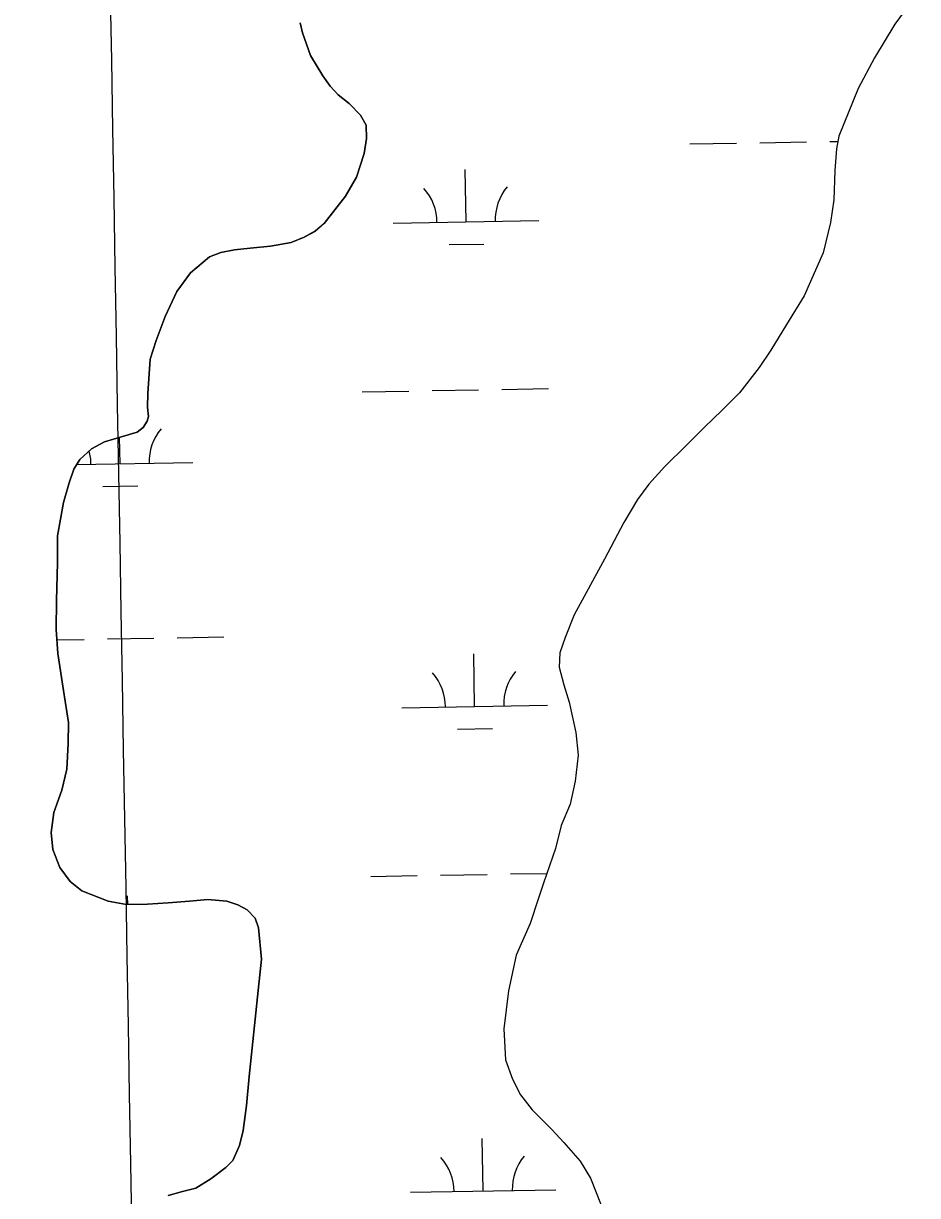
# Model space of a CAD drawing. Extents: x 3903937 to 3942190, y 260677 to 286651.
# Drawn here: x 3913431 to 3914045, y 266987 to 267792 of the extents above; entities that cross this region are included whole.
import ezdxf

# ---------------------------------------------------------------- set-up
doc = ezdxf.new("R2010")
doc.units = 0
for name, color, linetype in [('V-GRID-MAJR', 7, 'Continuous'), ('V-TOPO-SHOR', 7, 'Continuous'), ('V-WETL-SWMP', 7, 'Continuous')]:
    doc.layers.add(name, color=color, linetype=linetype)

msp = doc.modelspace()

# ---------------------------------------------------------------- linework, layer by layer
at = {"layer": 'V-GRID-MAJR'}
msp.add_spline([(3913520.414, 266109.772), (3913415.549, 272167.798), (3913310.651, 278227.748), (3913205.754, 284287.69), (3913205.721, 284289.62200000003)], degree=3, dxfattribs=at)
at = {"layer": 'V-TOPO-SHOR'}
for points in [[(3913621.2090000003, 267792.012), (3913622.765, 267785.07300000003), (3913628.147, 267769.603), (3913636.7060000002, 267755.605), (3913641.828, 267748.453), (3913647.2490000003, 267742.489), (3913654.849, 267736.616), (3913662.642, 267728.561), (3913666.4760000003, 267721.811), (3913666.6350000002, 267712.601), (3913665.007, 267702.20900000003), (3913659.791, 267685.989), (3913652.312, 267673.04600000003), (3913637.677, 267654.29), (3913631.613, 267649.068), (3913623.8710000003, 267644.841), (3913614.846, 267641.214), (3913600.772, 267638.596), (3913586.802, 267637.368), (3913576.003, 267636.223), (3913566.687, 267634.281), (3913558.8510000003, 267631.441), (3913545.832, 267620.304), (3913536.471, 267607.469), (3913528.477, 267590.27), (3913522.3680000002, 267573.857), (3913518.256, 267561), (3913516.4760000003, 267537.536), (3913516.238, 267528.029), (3913516.904, 267521.688), (3913516.001, 267518.522), (3913513.31, 267514.078), (3913509.136, 267511.02400000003), (3913499.1210000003, 267508.096), (3913486.827, 267504.282), (3913477.894, 267499.568), (3913469.843, 267492.271), (3913465.657, 267485.553), (3913462.448, 267476.159), (3913458.628, 267462.608), (3913454.573, 267439.748), (3913454.497, 267421.328), (3913453.895, 267395.484), (3913453.715, 267375.48), (3913454.737, 267358.938), (3913458.593, 267333.668), (3913462.069, 267311.57), (3913461.909, 267297.211), (3913460.846, 267279.686), (3913457.42, 267265.14400000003), (3913452.109, 267250.013), (3913450.072, 267236.156), (3913451.311, 267224.466), (3913456.015, 267212.166), (3913463.203, 267202.43200000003), (3913471.199, 267196.06), (3913489.293, 267189.153), (3913501.859, 267186.824), (3913516.3200000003, 267187.061), (3913530.585, 267187.893), (3913545.048, 267189.12200000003), (3913557.827, 267190.256), (3913570.697, 267189.116), (3913578.412, 267186.607), (3913584.636, 267183.017), (3913590.257, 267177.44800000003), (3913592.606, 267170.802)], [(3913592.606, 267170.802), (3913594.697, 267149.305), (3913592.2320000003, 267127.626), (3913586.0470000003, 267068.728), (3913584.38, 267048.729), (3913581.932, 267031.50800000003), (3913579.413, 267021.221), (3913574.815, 267010.94), (3913570.044, 267006.106), (3913559.711, 266998.424), (3913549.3850000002, 266992.03), (3913540.2660000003, 266989.79), (3913530.45, 266986.958)]]:
    msp.add_lwpolyline(points, dxfattribs=at)
at = {"layer": 'V-WETL-SWMP'}
for p, q in [((3914045.0330000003, 267812.401), (3914029.495, 267791.0720000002)), ((3913622.765, 267785.074), (3913621.2090000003, 267792.01300000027)), ((3914029.495, 267791.0720000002), (3914015.534, 267767.95400000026)), ((3913628.148, 267769.603), (3913622.765, 267785.074)), ((3913636.7060000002, 267755.6040000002), (3913628.148, 267769.603)), ((3914015.534, 267767.95400000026), (3914004.3540000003, 267746.805)), ((3913641.827, 267748.453), (3913636.7060000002, 267755.6040000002)), ((3913647.2490000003, 267742.489), (3913641.827, 267748.453)), ((3913654.85, 267736.6150000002), (3913647.2490000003, 267742.48900000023)), ((3914004.3540000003, 267746.805), (3913990.948, 267714.176)), ((3913662.6410000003, 267728.561), (3913654.85, 267736.6150000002)), ((3913666.475, 267721.8110000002), (3913662.6410000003, 267728.561)), ((3913666.6350000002, 267712.60000000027), (3913666.475, 267721.8110000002)), ((3913665.008, 267702.20900000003), (3913666.6350000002, 267712.60000000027)), ((3913936.727049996, 267709.63519110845), (3913968.7220940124, 267710.19835927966)), ((3913984.71961602, 267710.47994336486), (3913990.278266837, 267710.5777852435)), ((3913990.948, 267714.176), (3913989.327, 267705.467)), ((3913659.791, 267685.989), (3913665.008, 267702.20900000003)), ((3913888.7344839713, 267708.79043885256), (3913920.7295279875, 267709.35360702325)), ((3913989.327, 267705.467), (3913988.276, 267690.615)), ((3913652.311, 267673.04600000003), (3913659.791, 267685.989)), ((3913735.059435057, 267655.3356320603), (3913734.425870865, 267691.3300565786)), ((3913988.276, 267690.615), (3913987.598, 267670.41300000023)), ((3913637.676, 267654.29), (3913652.311, 267673.04600000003)), ((3913987.598, 267670.41300000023), (3913985.1580000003, 267654.973)), ((3913631.613, 267649.067), (3913637.676, 267654.29)), ((3913685.0671787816, 267654.45568179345), (3913785.051691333, 267656.21558232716)), ((3913985.1580000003, 267654.973), (3913980.119, 267633.996)), ((3913623.872, 267644.84), (3913631.613, 267649.067)), ((3913576.004, 267636.223), (3913586.8030000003, 267637.367)), ((3913586.8030000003, 267637.367), (3913600.771, 267638.597)), ((3913600.771, 267638.597), (3913614.845, 267641.2130000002)), ((3913614.845, 267641.2130000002), (3913623.872, 267644.84)), ((3913723.332863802, 267639.69583386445), (3913747.3291468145, 267640.1182099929)), ((3913545.832, 267620.30400000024), (3913558.8510000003, 267631.441)), ((3913558.8510000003, 267631.441), (3913566.686, 267634.281)), ((3913566.686, 267634.281), (3913576.004, 267636.223)), ((3913980.119, 267633.996), (3913967.123, 267604.53500000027)), ((3913536.47, 267607.4690000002), (3913545.832, 267620.30400000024)), ((3913528.477, 267590.27), (3913536.47, 267607.4690000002)), ((3913967.123, 267604.53500000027), (3913954.9590000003, 267584.975)), ((3913522.3680000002, 267573.856), (3913528.477, 267590.27)), ((3913954.9590000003, 267584.975), (3913944.1890000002, 267567.192)), ((3913518.255, 267560.999), (3913522.3680000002, 267573.856)), ((3913944.1890000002, 267567.192), (3913936.217, 267555.339)), ((3913516.475, 267537.53500000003), (3913518.255, 267560.999)), ((3913936.217, 267555.339), (3913922.676, 267537.964)), ((3913759.679424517, 267540.319106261), (3913791.6744685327, 267540.88227443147)), ((3913516.238, 267528.0290000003), (3913516.475, 267537.53500000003)), ((3913663.694292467, 267538.62960174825), (3913695.689336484, 267539.19276991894)), ((3913711.686858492, 267539.4743540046), (3913743.6819025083, 267540.0375221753)), ((3913922.676, 267537.964), (3913910.741, 267525.9300000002)), ((3913516.9050000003, 267521.68800000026), (3913516.238, 267528.0290000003)), ((3913910.741, 267525.9300000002), (3913898.809, 267514.49)), ((3913513.309, 267514.078), (3913516.001, 267518.5230000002)), ((3913516.001, 267518.5230000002), (3913516.9050000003, 267521.68800000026)), ((3913499.122, 267508.09500000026), (3913509.137, 267511.02500000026)), ((3913509.137, 267511.02500000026), (3913513.309, 267514.07800000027)), ((3913898.809, 267514.49), (3913886.278, 267502.06200000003)), ((3913477.894, 267499.5670000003), (3913486.827, 267504.283)), ((3913486.827, 267504.283), (3913499.122, 267508.09500000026)), ((3913497.4732882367, 267489.2666323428), (3913497.15262389, 267507.4844053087)), ((3913886.278, 267502.06200000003), (3913871.56, 267487.465)), ((3913465.656, 267485.554), (3913469.843, 267492.27100000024)), ((3913469.843, 267492.27100000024), (3913477.894, 267499.5670000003)), ((3913462.448, 267476.16000000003), (3913465.656, 267485.554)), ((3913467.6429498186, 267488.74156673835), (3913547.4655445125, 267490.1465826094)), ((3913871.56, 267487.465), (3913860.417, 267475.229)), ((3913458.629, 267462.608), (3913462.448, 267476.16000000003)), ((3913485.7467169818, 267473.62683414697), (3913509.7429999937, 267474.0492102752)), ((3913860.417, 267475.229), (3913852.847, 267464.762)), ((3913454.574, 267439.74800000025), (3913458.629, 267462.608)), ((3913852.847, 267464.762), (3913843.472, 267448.954)), ((3913843.472, 267448.954), (3913830.097, 267423.852)), ((3913454.498, 267421.328), (3913454.574, 267439.74800000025)), ((3913453.896, 267395.484), (3913454.498, 267421.328)), ((3913830.097, 267423.852), (3913809.338, 267385.509)), ((3913453.715, 267375.48), (3913453.896, 267395.484)), ((3913809.338, 267385.509), (3913803.134, 267370.08400000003)), ((3913454.736, 267358.93700000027), (3913453.715, 267375.48)), ((3913454.1510689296, 267368.41448745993), (3913472.746575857, 267368.74180057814)), ((3913488.7440978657, 267369.02338466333), (3913520.739141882, 267369.58655283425)), ((3913536.73666389, 267369.86813691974), (3913568.731707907, 267370.43130509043)), ((3913803.134, 267370.08400000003), (3913799.327, 267359.601)), ((3913458.593, 267333.668), (3913454.736, 267358.93700000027)), ((3913740.9141841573, 267322.71215493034), (3913740.280619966, 267358.7065794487)), ((3913799.327, 267359.601), (3913798.89, 267349.69900000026)), ((3913798.89, 267349.69900000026), (3913802.208, 267337.602)), ((3913462.068, 267311.57), (3913458.593, 267333.668)), ((3913802.208, 267337.602), (3913805.724, 267325.702)), ((3913690.9219278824, 267321.83220466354), (3913790.9064404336, 267323.5921051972)), ((3913805.724, 267325.702), (3913810.393, 267304.884)), ((3913461.909, 267297.21100000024), (3913462.068, 267311.57)), ((3913729.187612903, 267307.07235673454), (3913753.1838959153, 267307.494732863)), ((3913810.393, 267304.884), (3913812.111, 267289.229)), ((3913460.847, 267279.686), (3913461.909, 267297.21100000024)), ((3913812.111, 267289.229), (3913810.057, 267271.409)), ((3913457.42, 267265.143), (3913460.847, 267279.686)), ((3913810.057, 267271.409), (3913806.6240000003, 267255.577)), ((3913452.109, 267250.01300000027), (3913457.42, 267265.143)), ((3913806.6240000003, 267255.577), (3913800.424, 267240.944)), ((3913450.071, 267236.157), (3913452.109, 267250.01300000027)), ((3913451.311, 267224.466), (3913450.071, 267236.157)), ((3913800.424, 267240.944), (3913796.397, 267225.114)), ((3913456.014, 267212.16600000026), (3913451.311, 267224.466)), ((3913796.397, 267225.114), (3913788.177, 267201.378)), ((3913463.203, 267202.43200000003), (3913456.014, 267212.16600000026)), ((3913669.5490415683, 267206.0061246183), (3913701.5440855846, 267206.569292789)), ((3913717.5416075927, 267206.8508768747), (3913749.5366516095, 267207.4140450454)), ((3913765.5341736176, 267207.6956291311), (3913790.5171416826, 267208.13537262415)), ((3913471.198, 267196.061), (3913463.203, 267202.43200000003)), ((3913489.293, 267189.1530000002), (3913471.198, 267196.061)), ((3913788.177, 267201.378), (3913784.768, 267191.091)), ((3913501.86, 267186.82300000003), (3913489.293, 267189.153)), ((3913516.3200000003, 267187.0610000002), (3913501.86, 267186.82300000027)), ((3913502.796548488, 267186.8384148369), (3913502.6944731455, 267192.63757973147)), ((3913530.5840000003, 267187.89400000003), (3913516.3200000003, 267187.061)), ((3913545.048, 267189.1210000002), (3913530.5840000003, 267187.89400000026)), ((3913557.828, 267190.2570000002), (3913545.048, 267189.1210000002)), ((3913570.697, 267189.1150000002), (3913557.828, 267190.2570000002)), ((3913578.4110000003, 267186.607), (3913570.697, 267189.1150000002)), ((3913584.6350000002, 267183.0170000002), (3913578.4110000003, 267186.607)), ((3913784.768, 267191.091), (3913779.15, 267173.683)), ((3913590.257, 267177.44800000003), (3913584.6350000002, 267183.017)), ((3913592.6070000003, 267170.803), (3913590.257, 267177.44800000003)), ((3913594.697, 267149.30400000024), (3913592.6070000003, 267170.803)), ((3913779.15, 267173.683), (3913769.3540000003, 267151.934)), ((3913592.231, 267127.626), (3913594.697, 267149.30400000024)), ((3913769.3540000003, 267151.934), (3913764.103, 267127.3930000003)), ((3913586.0470000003, 267068.72800000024), (3913592.231, 267127.626)), ((3913764.103, 267127.3930000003), (3913761.025, 267101.457)), ((3913761.025, 267101.457), (3913762.125, 267080.05900000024)), ((3913762.125, 267080.05900000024), (3913767.023, 267066.767)), ((3913584.38, 267048.7300000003), (3913586.0470000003, 267068.72800000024)), ((3913767.023, 267066.767), (3913772.525, 267056.04800000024)), ((3913772.525, 267056.04800000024), (3913780.407, 267045.913)), ((3913581.932, 267031.50800000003), (3913584.38, 267048.7300000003)), ((3913780.407, 267045.913), (3913793.8200000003, 267032.19)), ((3913579.414, 267021.22000000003), (3913581.932, 267031.50800000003)), ((3913746.7689332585, 266990.08867780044), (3913746.135369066, 267026.08310231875)), ((3913793.8200000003, 267032.19), (3913802.103, 267023.44000000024)), ((3913574.816, 267010.93900000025), (3913579.414, 267021.22000000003)), ((3913802.103, 267023.44000000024), (3913813.341, 267010.51900000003)), ((3913570.043, 267006.106), (3913574.816, 267010.93900000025)), ((3913813.341, 267010.51900000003), (3913820.424, 266998.802)), ((3913559.7120000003, 266998.42400000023), (3913570.043, 267006.106)), ((3913549.386, 266992.03000000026), (3913559.7120000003, 266998.42400000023)), ((3913820.424, 266998.802), (3913827.875, 266980.35)), ((3913530.45, 266986.9580000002), (3913540.2660000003, 266989.7890000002)), ((3913540.2660000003, 266989.789), (3913549.386, 266992.03)), ((3913696.776676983, 266989.2087275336), (3913796.7611895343, 266990.96862806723))]:
    msp.add_line(p, q, dxfattribs=at)
for centre, radius, start, end in [((3913679.816698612, 267654.8381409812), 35.24628790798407, 0.23658072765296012, 41.78023906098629), ((3913790.285459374, 267656.7825824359), 35.24628790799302, 140.23657772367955, 181.78023605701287), ((3913552.6993125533, 267490.7135827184), 35.24628790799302, 140.23657772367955, 181.78023605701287), ((3913442.2305517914, 267488.7691412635), 35.24628790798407, 0.2365807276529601, 15.28271475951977), ((3913685.671447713, 267322.21466385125), 35.24628790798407, 0.23658072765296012, 41.78023906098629), ((3913796.1402084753, 267324.1591053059), 35.24628790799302, 140.23657772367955, 181.78023605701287), ((3913691.5261968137, 266989.59118672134), 35.24628790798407, 0.23658072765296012, 41.78023906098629), ((3913801.994957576, 266991.535628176), 35.24628790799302, 140.23657772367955, 181.78023605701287)]:
    msp.add_arc(centre, radius, start, end, dxfattribs=at)

doc.saveas('drawing.dxf')
